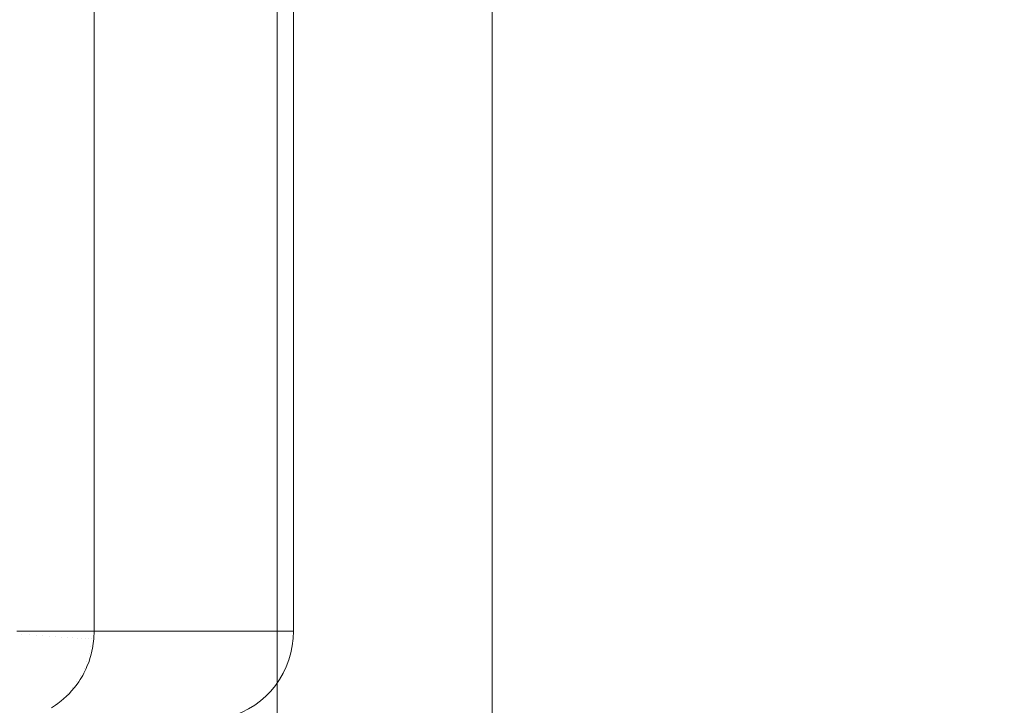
# Model space of a CAD drawing. Header units: inches. Extents: x -412 to -304, y -62 to 18.
# Tile 360 of 656: x -353.709 to -353.446, y -29.618 to -29.435. Entities that reach past the tile are written whole.
import ezdxf

# ---------------------------------------------------------------- set-up
doc = ezdxf.new("R2010")
doc.units = ezdxf.units.IN
doc.header["$LTSCALE"] = 32
doc.header["$MEASUREMENT"] = 0
for name, color, linetype, lineweight in [('Black', 7, 'Continuous', 18), ('Drawing', 7, 'Continuous', 18), ('GDSPowerModule-White', 7, 'Continuous', 13), ('None', 7, 'Continuous', 18), ('SolidLine', 7, 'Continuous', 15), ('Wood_1-H', 7, 'Continuous', 13)]:
    doc.layers.add(name, color=color, linetype=linetype, lineweight=lineweight)

# ---------------------------------------------------------------- blocks, each defined once
blk = doc.blocks.new('Group-20')
at = {"layer": 'Black'}
for points in [[(-34.54794, 16.53613, 28.9791), (34.54794, 16.53613, 28.9791), (34.54794, -16.53613, 28.9791), (-34.54794, -16.53613, 28.9791)], [(-34.54794, 16.53613, 27.70079), (34.54794, 16.53613, 27.70079), (34.54794, -16.53613, 27.70079), (-34.54794, -16.53613, 27.70079)]]:
    blk.add_3dface(points, dxfattribs=at)
at = {"layer": 'Wood_1-H'}
for points in [[(-35.96494, 17.95313, 28.99879), (35.96494, 17.95313, 28.99879), (35.96494, -17.95313, 28.99879), (-35.96494, -17.95313, 28.99879)], [(-35.96494, 17.95313, 28.9791), (35.96494, 17.95313, 28.9791), (35.96494, -17.95313, 28.9791), (-35.96494, -17.95313, 28.9791)]]:
    blk.add_3dface(points, dxfattribs=at)
blk = doc.blocks.new('MpHtAdjTrough-1095 (3D)')
at = {"layer": 'Black'}
for points in [[(-17.3622, 7.15669, -4.03907), (17.3622, 7.15669, -4.03907), (17.3622, 2.59974, -4.03907), (-17.3622, 2.59974, -4.03907)], [(17.3622, 7.15669, -3.97923), (-17.3622, 7.15669, -3.97923), (-17.3622, 2.61996, -3.97923), (17.3622, 2.61996, -3.97923)]]:
    blk.add_3dface(points, dxfattribs=at)
blk = doc.blocks.new('MP-Hardwire (3D)')
at = {"layer": 'Black'}
for points in [[(-4.13831, -0.43305, -1.06471), (-4.13831, 0.4331, -1.06471), (-3.78398, 0.4331, -1.06471), (-3.78398, -0.43305, -1.06471)], [(-4.13831, -0.43305, -1.496), (-4.13831, -0.43305, -1.06471), (-3.78398, -0.43305, -1.06471), (-3.78398, -0.43305, -1.496)]]:
    blk.add_3dface(points, dxfattribs=at)
for points, invisible_edges in [([(-6.79613, -0.36423), (5.65204, -0.58849), (5.6517, -0.58077)], 9), ([(-6.79613, -0.36423), (5.65305, -0.59615), (5.65204, -0.58849)], 9), ([(5.6517, -0.58077), (5.6517, -0.36423), (-6.79613, -0.36423)], 10), ([(-6.79613, -0.36423), (5.42778, -0.76778), (5.65704, -0.61107), (5.65472, -0.6037)], 11), ([(5.65472, -0.6037), (5.65305, -0.59615), (-6.79613, -0.36423)], 10), ([(5.42778, -0.76778), (-6.79613, -0.36423), (-6.57222, -0.76778)], 11), ([(-2.60505, -0.47242, -1.496), (-6.57222, -0.47242, -1.496), (-4.13831, -0.43305, -1.496), (-3.78398, -0.43305, -1.496)], 11), ([(-6.57222, -0.82656, -1.496), (-6.57222, -0.47242, -1.496), (-2.60505, -0.47242, -1.496), (-2.60505, -0.51179, -1.496)], 10), ([(-2.60505, -0.51179, -1.496), (-1.58142, -0.51179, -1.496), (0.7611, -0.82656, -1.496), (-6.57222, -0.82656, -1.496)], 10)]:
    blk.add_3dface(points, dxfattribs=dict(at, invisible_edges=invisible_edges))
at = {"layer": 'GDSPowerModule-White'}
for points, invisible_edges in [([(-4.11862, 0.33842, -1.29101), (-4.11862, -0.41455, -1.49276), (-3.80366, -0.41455, -1.49276), (-3.80366, 0.33842, -1.29101)], 10), ([(-4.1141, -0.36292, -1.70519), (-4.11358, -0.36451, -1.70562), (-4.11452, -0.36528, -1.70409), (-4.11507, -0.36361, -1.70364)], 15), ([(-4.113, -0.36223, -1.70665), (-4.11252, -0.36373, -1.70705), (-4.11358, -0.36451, -1.70562), (-4.1141, -0.36292, -1.70519)], 15), ([(-4.11133, -0.36293, -1.70838), (-4.11075, -0.36428, -1.70874), (-4.11189, -0.36518, -1.70744), (-4.11252, -0.36373, -1.70705)], 15), ([(-4.11003, -0.36211, -1.70959), (-4.1095, -0.36336, -1.70992), (-4.11075, -0.36428, -1.70874), (-4.11133, -0.36293, -1.70838)], 15), ([(-4.10815, -0.36242, -1.71098), (-4.10756, -0.36351, -1.71127), (-4.10885, -0.36455, -1.71024), (-4.1095, -0.36336, -1.70992)], 15), ([(-4.10619, -0.36245, -1.71216), (-4.10558, -0.36336, -1.71241), (-4.10688, -0.36454, -1.71155), (-4.10756, -0.36351, -1.71127)], 15), ([(-4.10361, -0.36293, -1.71332), (-4.10295, -0.36363, -1.71351), (-4.10413, -0.36503, -1.71285), (-4.1049, -0.36423, -1.71264)], 15), ([(-4.10171, -0.36221, -1.71402), (-4.1011, -0.36275, -1.71416), (-4.10223, -0.36427, -1.71368), (-4.10295, -0.36363, -1.71351)], 15), ([(-4.1011, -0.36275, -1.71416), (-4.10044, -0.36323, -1.71429), (-4.10145, -0.36484, -1.71384), (-4.10223, -0.36427, -1.71368)], 15), ([(-4.09824, -0.36226, -1.71477), (-4.09762, -0.3625, -1.71483), (-4.09824, -0.36434, -1.71459), (-4.09901, -0.36403, -1.71451)], 15), ([(-4.09762, -0.3625, -1.71483), (-4.09698, -0.3627, -1.71489), (-4.09745, -0.36458, -1.71465), (-4.09824, -0.36434, -1.71459)], 15), ([(-4.09698, -0.3627, -1.71489), (-4.09633, -0.36284, -1.71492), (-4.09665, -0.36475, -1.7147), (-4.09745, -0.36458, -1.71465)], 15), ([(-4.09633, -0.36284, -1.71492), (-4.09567, -0.36292, -1.71495), (-4.09583, -0.36486, -1.71473), (-4.09665, -0.36475, -1.7147)], 15), ([(-4.09583, -0.36486, -1.71473), (-4.09567, -0.36292, -1.71495), (-4.095, -0.36348, -1.71491)], 11), ([(-4.11507, -0.36361, -1.70364), (-4.11452, -0.36528, -1.70409), (-4.11533, -0.36602, -1.70247), (-4.11589, -0.36428, -1.702)], 15), ([(-4.11452, -0.36528, -1.70409), (-4.11383, -0.3669, -1.70452), (-4.1146, -0.3677, -1.70292), (-4.11533, -0.36602, -1.70247)], 15), ([(-4.11358, -0.36451, -1.70562), (-4.11292, -0.36605, -1.70603), (-4.11383, -0.3669, -1.70452), (-4.11452, -0.36528, -1.70409)], 15), ([(-4.11252, -0.36373, -1.70705), (-4.11189, -0.36518, -1.70744), (-4.11292, -0.36605, -1.70603), (-4.11358, -0.36451, -1.70562)], 15), ([(-4.11189, -0.36518, -1.70744), (-4.11114, -0.36657, -1.70781), (-4.11212, -0.36753, -1.70643), (-4.11292, -0.36605, -1.70603)], 15), ([(-4.11075, -0.36428, -1.70874), (-4.11005, -0.36558, -1.70909), (-4.11114, -0.36657, -1.70781), (-4.11189, -0.36518, -1.70744)], 15), ([(-4.11005, -0.36558, -1.70909), (-4.10924, -0.36681, -1.70942), (-4.11027, -0.3679, -1.70817), (-4.11114, -0.36657, -1.70781)], 15), ([(-4.1095, -0.36336, -1.70992), (-4.10885, -0.36455, -1.71024), (-4.11005, -0.36558, -1.70909), (-4.11075, -0.36428, -1.70874)], 15), ([(-4.10885, -0.36455, -1.71024), (-4.1081, -0.36569, -1.71055), (-4.10924, -0.36681, -1.70942), (-4.11005, -0.36558, -1.70909)], 15), ([(-4.10756, -0.36351, -1.71127), (-4.10688, -0.36454, -1.71155), (-4.1081, -0.36569, -1.71055), (-4.10885, -0.36455, -1.71024)], 15), ([(-4.10688, -0.36454, -1.71155), (-4.10611, -0.36551, -1.71181), (-4.10725, -0.36676, -1.71084), (-4.1081, -0.36569, -1.71055)], 15), ([(-4.10611, -0.36551, -1.71181), (-4.10526, -0.36641, -1.71205), (-4.10631, -0.36775, -1.7111), (-4.10725, -0.36676, -1.71084)], 15), ([(-4.10558, -0.36336, -1.71241), (-4.1049, -0.36423, -1.71264), (-4.10611, -0.36551, -1.71181), (-4.10688, -0.36454, -1.71155)], 15), ([(-4.1049, -0.36423, -1.71264), (-4.10413, -0.36503, -1.71285), (-4.10526, -0.36641, -1.71205), (-4.10611, -0.36551, -1.71181)], 15), ([(-4.10413, -0.36503, -1.71285), (-4.1033, -0.36577, -1.71305), (-4.10432, -0.36724, -1.71227), (-4.10526, -0.36641, -1.71205)], 15), ([(-4.10295, -0.36363, -1.71351), (-4.10223, -0.36427, -1.71368), (-4.1033, -0.36577, -1.71305), (-4.10413, -0.36503, -1.71285)], 15), ([(-4.10223, -0.36427, -1.71368), (-4.10145, -0.36484, -1.71384), (-4.10241, -0.36643, -1.71323), (-4.1033, -0.36577, -1.71305)], 15), ([(-4.10145, -0.36484, -1.71384), (-4.10062, -0.36535, -1.71397), (-4.10146, -0.36701, -1.71338), (-4.10241, -0.36643, -1.71323)], 15), ([(-4.10062, -0.36535, -1.71397), (-4.09975, -0.36579, -1.71409), (-4.10046, -0.36752, -1.71352), (-4.10146, -0.36701, -1.71338)], 15), ([(-4.10044, -0.36323, -1.71429), (-4.09974, -0.36366, -1.71441), (-4.10062, -0.36535, -1.71397), (-4.10145, -0.36484, -1.71384)], 15), ([(-4.09974, -0.36366, -1.71441), (-4.09901, -0.36403, -1.71451), (-4.09975, -0.36579, -1.71409), (-4.10062, -0.36535, -1.71397)], 15), ([(-4.09901, -0.36403, -1.71451), (-4.09824, -0.36434, -1.71459), (-4.09884, -0.36615, -1.71419), (-4.09975, -0.36579, -1.71409)], 15), ([(-4.09824, -0.36434, -1.71459), (-4.09745, -0.36458, -1.71465), (-4.09791, -0.36644, -1.71426), (-4.09884, -0.36615, -1.71419)], 15), ([(-4.09745, -0.36458, -1.71465), (-4.09665, -0.36475, -1.7147), (-4.09695, -0.36664, -1.71432), (-4.09791, -0.36644, -1.71426)], 15), ([(-4.09665, -0.36475, -1.7147), (-4.09583, -0.36486, -1.71473), (-4.09598, -0.36677, -1.71435), (-4.09695, -0.36664, -1.71432)], 15), ([(-4.09598, -0.36677, -1.71435), (-4.09583, -0.36486, -1.71473), (-4.095, -0.36552, -1.71463)], 11), ([(-4.095, -0.36552, -1.71463), (-4.095, -0.3668, -1.71434), (-4.09598, -0.36677, -1.71435)], 10), ([(-4.095, -0.36348, -1.71491), (-4.095, -0.36552, -1.71463), (-4.09583, -0.36486, -1.71473)], 10), ([(-4.095, -0.36348, -1.71491), (-3.82728, -0.36348, -1.71491), (-3.82728, -0.36552, -1.71463), (-4.095, -0.36552, -1.71463)], 5), ([(-3.82728, -0.36552, -1.71463), (-3.82728, -0.36752, -1.71418), (-4.095, -0.36752, -1.71418), (-4.095, -0.3668, -1.71434)], 10), ([(-4.095, -0.3668, -1.71434), (-4.095, -0.36552, -1.71463), (-3.82728, -0.36552, -1.71463)], 10), ([(-4.11533, -0.36602, -1.70247), (-4.1146, -0.3677, -1.70292), (-4.11525, -0.36846, -1.70124), (-4.11599, -0.36672, -1.70077)], 15), ([(-4.1146, -0.3677, -1.70292), (-4.11373, -0.36932, -1.70335), (-4.11435, -0.37013, -1.70169), (-4.11525, -0.36846, -1.70124)], 15), ([(-4.11383, -0.3669, -1.70452), (-4.11299, -0.36845, -1.70494), (-4.11373, -0.36932, -1.70335), (-4.1146, -0.3677, -1.70292)], 15), ([(-4.11292, -0.36605, -1.70603), (-4.11212, -0.36753, -1.70643), (-4.11299, -0.36845, -1.70494), (-4.11383, -0.3669, -1.70452)], 15), ([(-4.11212, -0.36753, -1.70643), (-4.1112, -0.36894, -1.7068), (-4.11202, -0.36992, -1.70533), (-4.11299, -0.36845, -1.70494)], 15), ([(-4.11114, -0.36657, -1.70781), (-4.11027, -0.3679, -1.70817), (-4.1112, -0.36894, -1.7068), (-4.11212, -0.36753, -1.70643)], 15), ([(-4.11027, -0.3679, -1.70817), (-4.10928, -0.36914, -1.7085), (-4.11015, -0.37026, -1.70716), (-4.1112, -0.36894, -1.7068)], 15), ([(-4.10924, -0.36681, -1.70942), (-4.10831, -0.36797, -1.70973), (-4.10928, -0.36914, -1.7085), (-4.11027, -0.3679, -1.70817)], 15), ([(-4.10831, -0.36797, -1.70973), (-4.10729, -0.36905, -1.71002), (-4.10818, -0.3703, -1.70881), (-4.10928, -0.36914, -1.7085)], 15), ([(-4.1081, -0.36569, -1.71055), (-4.10725, -0.36676, -1.71084), (-4.10831, -0.36797, -1.70973), (-4.10924, -0.36681, -1.70942)], 15), ([(-4.10725, -0.36676, -1.71084), (-4.10631, -0.36775, -1.7111), (-4.10729, -0.36905, -1.71002), (-4.10831, -0.36797, -1.70973)], 15), ([(-4.10631, -0.36775, -1.7111), (-4.10528, -0.36866, -1.71135), (-4.10617, -0.37004, -1.71029), (-4.10729, -0.36905, -1.71002)], 15), ([(-4.10526, -0.36641, -1.71205), (-4.10432, -0.36724, -1.71227), (-4.10528, -0.36866, -1.71135), (-4.10631, -0.36775, -1.7111)], 15), ([(-4.10432, -0.36724, -1.71227), (-4.10332, -0.36798, -1.71247), (-4.10418, -0.36949, -1.71157), (-4.10528, -0.36866, -1.71135)], 15), ([(-4.1033, -0.36577, -1.71305), (-4.10241, -0.36643, -1.71323), (-4.10332, -0.36798, -1.71247), (-4.10432, -0.36724, -1.71227)], 15), ([(-4.10332, -0.36798, -1.71247), (-4.10225, -0.36864, -1.71265), (-4.103, -0.37021, -1.71176), (-4.10418, -0.36949, -1.71157)], 15), ([(-4.10241, -0.36643, -1.71323), (-4.10146, -0.36701, -1.71338), (-4.10225, -0.36864, -1.71265), (-4.10332, -0.36798, -1.71247)], 15), ([(-4.10146, -0.36701, -1.71338), (-4.10046, -0.36752, -1.71352), (-4.10113, -0.3692, -1.7128), (-4.10225, -0.36864, -1.71265)], 15), ([(-4.10046, -0.36752, -1.71352), (-4.09942, -0.36793, -1.71363), (-4.09996, -0.36967, -1.71292), (-4.10113, -0.3692, -1.7128)], 15), ([(-4.09975, -0.36579, -1.71409), (-4.09884, -0.36615, -1.71419), (-4.09942, -0.36793, -1.71363), (-4.10046, -0.36752, -1.71352)], 15), ([(-4.09942, -0.36793, -1.71363), (-4.09834, -0.36826, -1.71372), (-4.09875, -0.37004, -1.71302), (-4.09996, -0.36967, -1.71292)], 15), ([(-4.09884, -0.36615, -1.71419), (-4.09791, -0.36644, -1.71426), (-4.09834, -0.36826, -1.71372), (-4.09942, -0.36793, -1.71363)], 15), ([(-4.09834, -0.36826, -1.71372), (-4.09724, -0.3685, -1.71378), (-4.09752, -0.3703, -1.71309), (-4.09875, -0.37004, -1.71302)], 15), ([(-4.09791, -0.36644, -1.71426), (-4.09695, -0.36664, -1.71432), (-4.09724, -0.3685, -1.71378), (-4.09834, -0.36826, -1.71372)], 15), ([(-4.09695, -0.36664, -1.71432), (-4.09598, -0.36677, -1.71435), (-4.09612, -0.36864, -1.71382), (-4.09724, -0.3685, -1.71378)], 15), ([(-4.09612, -0.36864, -1.71382), (-4.09598, -0.36677, -1.71435), (-4.095, -0.36752, -1.71418)], 11), ([(-4.095, -0.36752, -1.71418), (-4.095, -0.36948, -1.71356), (-4.09612, -0.36864, -1.71382)], 10), ([(-4.09598, -0.36677, -1.71435), (-4.095, -0.3668, -1.71434), (-4.095, -0.36752, -1.71418)], 9), ([(-4.095, -0.36752, -1.71418), (-3.82728, -0.36752, -1.71418), (-3.82728, -0.36948, -1.71356), (-4.095, -0.36948, -1.71356)], 5), ([(-4.11525, -0.36846, -1.70124), (-4.11435, -0.37013, -1.70169), (-4.11483, -0.37088, -1.69995), (-4.11575, -0.36917, -1.69949)], 15), ([(-4.11483, -0.37088, -1.69995), (-4.11376, -0.37251, -1.70039), (-4.11408, -0.37323, -1.6986), (-4.11518, -0.37157, -1.69816)], 15), ([(-4.11435, -0.37013, -1.70169), (-4.1133, -0.37172, -1.70211), (-4.11376, -0.37251, -1.70039), (-4.11483, -0.37088, -1.69995)], 15), ([(-4.11373, -0.36932, -1.70335), (-4.11272, -0.37085, -1.70376), (-4.1133, -0.37172, -1.70211), (-4.11435, -0.37013, -1.70169)], 15), ([(-4.11299, -0.36845, -1.70494), (-4.11202, -0.36992, -1.70533), (-4.11272, -0.37085, -1.70376), (-4.11373, -0.36932, -1.70335)], 15), ([(-4.11272, -0.37085, -1.70376), (-4.11157, -0.3723, -1.70415), (-4.11211, -0.37321, -1.70251), (-4.1133, -0.37172, -1.70211)], 15), ([(-4.11202, -0.36992, -1.70533), (-4.11091, -0.37131, -1.7057), (-4.11157, -0.3723, -1.70415), (-4.11272, -0.37085, -1.70376)], 15), ([(-4.1112, -0.36894, -1.7068), (-4.11015, -0.37026, -1.70716), (-4.11091, -0.37131, -1.7057), (-4.11202, -0.36992, -1.70533)], 15), ([(-4.11015, -0.37026, -1.70716), (-4.10898, -0.37149, -1.70749), (-4.10969, -0.3726, -1.70605), (-4.11091, -0.37131, -1.7057)], 15), ([(-4.10928, -0.36914, -1.7085), (-4.10818, -0.3703, -1.70881), (-4.10898, -0.37149, -1.70749), (-4.11015, -0.37026, -1.70716)], 15), ([(-4.10818, -0.3703, -1.70881), (-4.10698, -0.37136, -1.7091), (-4.10771, -0.37261, -1.70779), (-4.10898, -0.37149, -1.70749)], 15), ([(-4.10729, -0.36905, -1.71002), (-4.10617, -0.37004, -1.71029), (-4.10698, -0.37136, -1.7091), (-4.10818, -0.3703, -1.70881)], 15), ([(-4.10617, -0.37004, -1.71029), (-4.10497, -0.37094, -1.71053), (-4.10569, -0.37232, -1.70935), (-4.10698, -0.37136, -1.7091)], 15), ([(-4.10528, -0.36866, -1.71135), (-4.10418, -0.36949, -1.71157), (-4.10497, -0.37094, -1.71053), (-4.10617, -0.37004, -1.71029)], 15), ([(-4.10418, -0.36949, -1.71157), (-4.103, -0.37021, -1.71176), (-4.10369, -0.37172, -1.71074), (-4.10497, -0.37094, -1.71053)], 15), ([(-4.103, -0.37021, -1.71176), (-4.10176, -0.37083, -1.71193), (-4.10234, -0.3724, -1.71092), (-4.10369, -0.37172, -1.71074)], 15), ([(-4.10225, -0.36864, -1.71265), (-4.10113, -0.3692, -1.7128), (-4.10176, -0.37083, -1.71193), (-4.103, -0.37021, -1.71176)], 15), ([(-4.10176, -0.37083, -1.71193), (-4.10047, -0.37135, -1.71207), (-4.10094, -0.37296, -1.71107), (-4.10234, -0.3724, -1.71092)], 15), ([(-4.10113, -0.3692, -1.7128), (-4.09996, -0.36967, -1.71292), (-4.10047, -0.37135, -1.71207), (-4.10176, -0.37083, -1.71193)], 15), ([(-4.09996, -0.36967, -1.71292), (-4.09875, -0.37004, -1.71302), (-4.09914, -0.37175, -1.71217), (-4.10047, -0.37135, -1.71207)], 15), ([(-4.09875, -0.37004, -1.71302), (-4.09752, -0.3703, -1.71309), (-4.09778, -0.37205, -1.71225), (-4.09914, -0.37175, -1.71217)], 15), ([(-4.09752, -0.3703, -1.71309), (-4.09626, -0.37046, -1.71313), (-4.09639, -0.37222, -1.7123), (-4.09778, -0.37205, -1.71225)], 15), ([(-4.09724, -0.3685, -1.71378), (-4.09612, -0.36864, -1.71382), (-4.09626, -0.37046, -1.71313), (-4.09752, -0.3703, -1.71309)], 15), ([(-4.095, -0.37137, -1.71277), (-4.09639, -0.37222, -1.7123), (-4.09626, -0.37046, -1.71313)], 11), ([(-4.09626, -0.37046, -1.71313), (-4.09612, -0.36864, -1.71382), (-4.095, -0.36948, -1.71356)], 11), ([(-4.095, -0.36948, -1.71356), (-4.095, -0.37051, -1.71313), (-4.09626, -0.37046, -1.71313)], 10), ([(-4.09626, -0.37046, -1.71313), (-4.095, -0.37051, -1.71313), (-4.095, -0.37137, -1.71277)], 9), ([(-3.82728, -0.36948, -1.71356), (-3.82728, -0.37137, -1.71277), (-4.095, -0.37137, -1.71277), (-4.095, -0.37051, -1.71313)], 10), ([(-4.095, -0.37051, -1.71313), (-4.095, -0.36948, -1.71356), (-3.82728, -0.36948, -1.71356)], 10), ([(-4.11546, -0.37273, -1.69444), (-4.11477, -0.42703, -1.49611), (-4.11577, -0.42541, -1.49567)], 9), ([(-4.11476, -0.37379, -1.69473), (-4.11546, -0.37273, -1.69444), (-4.11539, -0.37219, -1.69632), (-4.11428, -0.37386, -1.69677)], 14), ([(-4.11546, -0.37273, -1.69444), (-4.11476, -0.37379, -1.69473), (-4.11477, -0.42703, -1.49611)], 10), ([(-4.11518, -0.37157, -1.69816), (-4.11408, -0.37323, -1.6986), (-4.11428, -0.37386, -1.69677), (-4.11539, -0.37219, -1.69632)], 15), ([(-4.11408, -0.37323, -1.6986), (-4.11285, -0.37479, -1.69902), (-4.11303, -0.37544, -1.69719), (-4.11428, -0.37386, -1.69677)], 15), ([(-4.11376, -0.37251, -1.70039), (-4.11254, -0.37404, -1.7008), (-4.11285, -0.37479, -1.69902), (-4.11408, -0.37323, -1.6986)], 15), ([(-4.1133, -0.37172, -1.70211), (-4.11211, -0.37321, -1.70251), (-4.11254, -0.37404, -1.7008), (-4.11376, -0.37251, -1.70039)], 15), ([(-4.11211, -0.37321, -1.70251), (-4.1108, -0.3746, -1.70288), (-4.11119, -0.37546, -1.70118), (-4.11254, -0.37404, -1.7008)], 15), ([(-4.11157, -0.3723, -1.70415), (-4.1103, -0.37364, -1.70451), (-4.1108, -0.3746, -1.70288), (-4.11211, -0.37321, -1.70251)], 15), ([(-4.11091, -0.37131, -1.7057), (-4.10969, -0.3726, -1.70605), (-4.1103, -0.37364, -1.70451), (-4.11157, -0.3723, -1.70415)], 15), ([(-4.10969, -0.3726, -1.70605), (-4.10835, -0.37379, -1.70637), (-4.1089, -0.37488, -1.70484), (-4.1103, -0.37364, -1.70451)], 15), ([(-4.10898, -0.37149, -1.70749), (-4.10771, -0.37261, -1.70779), (-4.10835, -0.37379, -1.70637), (-4.10969, -0.3726, -1.70605)], 15), ([(-4.10771, -0.37261, -1.70779), (-4.10634, -0.37363, -1.70806), (-4.10691, -0.37485, -1.70665), (-4.10835, -0.37379, -1.70637)], 15), ([(-4.10698, -0.37136, -1.7091), (-4.10569, -0.37232, -1.70935), (-4.10634, -0.37363, -1.70806), (-4.10771, -0.37261, -1.70779)], 15), ([(-4.10569, -0.37232, -1.70935), (-4.10432, -0.37316, -1.70958), (-4.10489, -0.37452, -1.7083), (-4.10634, -0.37363, -1.70806)], 15), ([(-4.10497, -0.37094, -1.71053), (-4.10369, -0.37172, -1.71074), (-4.10432, -0.37316, -1.70958), (-4.10569, -0.37232, -1.70935)], 15), ([(-4.10432, -0.37316, -1.70958), (-4.10288, -0.37389, -1.70977), (-4.10336, -0.37529, -1.70851), (-4.10489, -0.37452, -1.7083)], 15), ([(-4.10369, -0.37172, -1.71074), (-4.10234, -0.3724, -1.71092), (-4.10288, -0.37389, -1.70977), (-4.10432, -0.37316, -1.70958)], 15), ([(-4.10234, -0.3724, -1.71092), (-4.10094, -0.37296, -1.71107), (-4.10137, -0.37449, -1.70994), (-4.10288, -0.37389, -1.70977)], 15), ([(-4.10094, -0.37296, -1.71107), (-4.0995, -0.3734, -1.71119), (-4.09982, -0.37496, -1.71006), (-4.10137, -0.37449, -1.70994)], 15), ([(-4.10047, -0.37135, -1.71207), (-4.09914, -0.37175, -1.71217), (-4.0995, -0.3734, -1.71119), (-4.10094, -0.37296, -1.71107)], 15), ([(-4.0995, -0.3734, -1.71119), (-4.09802, -0.37372, -1.71127), (-4.09824, -0.3753, -1.71015), (-4.09982, -0.37496, -1.71006)], 15), ([(-4.09914, -0.37175, -1.71217), (-4.09778, -0.37205, -1.71225), (-4.09802, -0.37372, -1.71127), (-4.0995, -0.3734, -1.71119)], 15), ([(-4.09778, -0.37205, -1.71225), (-4.09639, -0.37222, -1.7123), (-4.09651, -0.37391, -1.71132), (-4.09802, -0.37372, -1.71127)], 15), ([(-4.095, -0.37319, -1.71181), (-4.09651, -0.37391, -1.71132), (-4.09639, -0.37222, -1.7123)], 11), ([(-4.095, -0.37319, -1.71181), (-4.095, -0.37396, -1.71132), (-4.09651, -0.37391, -1.71132)], 10), ([(-4.095, -0.37137, -1.71277), (-4.095, -0.37227, -1.7123), (-4.09639, -0.37222, -1.7123)], 10), ([(-4.09639, -0.37222, -1.7123), (-4.095, -0.37227, -1.7123), (-4.095, -0.37319, -1.71181)], 9), ([(-3.82728, -0.37137, -1.71277), (-3.82728, -0.37319, -1.71181), (-4.095, -0.37319, -1.71181), (-4.095, -0.37227, -1.7123)], 10), ([(-4.095, -0.37227, -1.7123), (-4.095, -0.37137, -1.71277), (-3.82728, -0.37137, -1.71277)], 10), ([(-3.82728, -0.37319, -1.71181), (-3.82728, -0.37492, -1.71071), (-4.095, -0.37492, -1.71071), (-4.095, -0.37396, -1.71132)], 10), ([(-4.095, -0.37396, -1.71132), (-4.095, -0.37319, -1.71181), (-3.82728, -0.37319, -1.71181)], 10), ([(-4.11477, -0.42703, -1.49611), (-4.11476, -0.37379, -1.69473), (-4.11435, -0.37441, -1.69489)], 9), ([(-4.11435, -0.37441, -1.69489), (-4.11364, -0.42856, -1.49652), (-4.11477, -0.42703, -1.49611)], 9), ([(-4.11428, -0.37386, -1.69677), (-4.11435, -0.37441, -1.69489), (-4.11476, -0.37379, -1.69473)], 9), ([(-4.11362, -0.37533, -1.69514), (-4.11435, -0.37441, -1.69489), (-4.11428, -0.37386, -1.69677), (-4.11303, -0.37544, -1.69719)], 14), ([(-4.11435, -0.37441, -1.69489), (-4.11362, -0.37533, -1.69514), (-4.11364, -0.42856, -1.49652)], 10), ([(-4.11364, -0.42856, -1.49652), (-4.11362, -0.37533, -1.69514), (-4.11309, -0.37599, -1.69532)], 9), ([(-4.11309, -0.37599, -1.69532), (-4.11238, -0.43, -1.4969), (-4.11364, -0.42856, -1.49652)], 9), ([(-4.11303, -0.37544, -1.69719), (-4.11309, -0.37599, -1.69532), (-4.11362, -0.37533, -1.69514)], 9), ([(-4.11236, -0.37676, -1.69552), (-4.11309, -0.37599, -1.69532), (-4.11303, -0.37544, -1.69719), (-4.11165, -0.3769, -1.69758)], 14), ([(-4.11309, -0.37599, -1.69532), (-4.11236, -0.37676, -1.69552), (-4.11238, -0.43, -1.4969)], 10), ([(-4.11285, -0.37479, -1.69902), (-4.11147, -0.37623, -1.69941), (-4.11165, -0.3769, -1.69758), (-4.11303, -0.37544, -1.69719)], 15), ([(-4.11254, -0.37404, -1.7008), (-4.11119, -0.37546, -1.70118), (-4.11147, -0.37623, -1.69941), (-4.11285, -0.37479, -1.69902)], 15), ([(-4.11119, -0.37546, -1.70118), (-4.10972, -0.37677, -1.70153), (-4.10998, -0.37756, -1.69976), (-4.11147, -0.37623, -1.69941)], 15), ([(-4.1108, -0.3746, -1.70288), (-4.10936, -0.37587, -1.70323), (-4.10972, -0.37677, -1.70153), (-4.11119, -0.37546, -1.70118)], 15), ([(-4.1103, -0.37364, -1.70451), (-4.1089, -0.37488, -1.70484), (-4.10936, -0.37587, -1.70323), (-4.1108, -0.3746, -1.70288)], 15), ([(-4.10936, -0.37587, -1.70323), (-4.10781, -0.37702, -1.70353), (-4.10813, -0.37794, -1.70184), (-4.10972, -0.37677, -1.70153)], 15), ([(-4.1089, -0.37488, -1.70484), (-4.10741, -0.37599, -1.70514), (-4.10781, -0.37702, -1.70353), (-4.10936, -0.37587, -1.70323)], 15), ([(-4.10835, -0.37379, -1.70637), (-4.10691, -0.37485, -1.70665), (-4.10741, -0.37599, -1.70514), (-4.1089, -0.37488, -1.70484)], 15), ([(-4.10741, -0.37599, -1.70514), (-4.10582, -0.37696, -1.7054), (-4.10617, -0.37803, -1.7038), (-4.10781, -0.37702, -1.70353)], 15), ([(-4.10691, -0.37485, -1.70665), (-4.10539, -0.37579, -1.7069), (-4.10582, -0.37696, -1.7054), (-4.10741, -0.37599, -1.70514)], 15), ([(-4.10634, -0.37363, -1.70806), (-4.10489, -0.37452, -1.7083), (-4.10539, -0.37579, -1.7069), (-4.10691, -0.37485, -1.70665)], 15), ([(-4.10539, -0.37579, -1.7069), (-4.10378, -0.3766, -1.70712), (-4.10414, -0.37781, -1.70563), (-4.10582, -0.37696, -1.7054)], 15), ([(-4.10489, -0.37452, -1.7083), (-4.10336, -0.37529, -1.70851), (-4.10378, -0.3766, -1.70712), (-4.10539, -0.37579, -1.7069)], 15), ([(-4.10336, -0.37529, -1.70851), (-4.10176, -0.37593, -1.70868), (-4.1021, -0.37727, -1.7073), (-4.10378, -0.3766, -1.70712)], 15), ([(-4.10288, -0.37389, -1.70977), (-4.10137, -0.37449, -1.70994), (-4.10176, -0.37593, -1.70868), (-4.10336, -0.37529, -1.70851)], 15), ([(-4.10176, -0.37593, -1.70868), (-4.10012, -0.37643, -1.70881), (-4.10038, -0.3778, -1.70744), (-4.1021, -0.37727, -1.7073)], 15), ([(-4.10137, -0.37449, -1.70994), (-4.09982, -0.37496, -1.71006), (-4.10012, -0.37643, -1.70881), (-4.10176, -0.37593, -1.70868)], 15), ([(-4.09982, -0.37496, -1.71006), (-4.09824, -0.3753, -1.71015), (-4.09843, -0.37679, -1.70891), (-4.10012, -0.37643, -1.70881)], 15), ([(-4.09824, -0.3753, -1.71015), (-4.09662, -0.37551, -1.71021), (-4.09672, -0.37701, -1.70897), (-4.09843, -0.37679, -1.70891)], 15), ([(-4.09802, -0.37372, -1.71127), (-4.09651, -0.37391, -1.71132), (-4.09662, -0.37551, -1.71021), (-4.09824, -0.3753, -1.71015)], 15), ([(-4.095, -0.37655, -1.70945), (-4.09672, -0.37701, -1.70897), (-4.09662, -0.37551, -1.71021)], 11), ([(-4.095, -0.37492, -1.71071), (-4.09662, -0.37551, -1.71021), (-4.09651, -0.37391, -1.71132)], 11), ([(-4.09662, -0.37551, -1.71021), (-4.095, -0.37492, -1.71071), (-4.095, -0.37655, -1.70945)], 9), ([(-4.09651, -0.37391, -1.71132), (-4.095, -0.37396, -1.71132), (-4.095, -0.37492, -1.71071)], 9), ([(-4.095, -0.37492, -1.71071), (-3.82728, -0.37492, -1.71071), (-3.82728, -0.37655, -1.70945), (-4.095, -0.37655, -1.70945)], 5), ([(-4.11238, -0.43, -1.4969), (-4.11236, -0.37676, -1.69552), (-4.1117, -0.37746, -1.69571)], 9), ([(-4.1117, -0.37746, -1.69571), (-4.111, -0.43133, -1.49726), (-4.11238, -0.43, -1.4969)], 9), ([(-4.11165, -0.3769, -1.69758), (-4.1117, -0.37746, -1.69571), (-4.11236, -0.37676, -1.69552)], 9), ([(-4.11098, -0.3781, -1.69588), (-4.1117, -0.37746, -1.69571), (-4.11165, -0.3769, -1.69758)], 10), ([(-4.1117, -0.37746, -1.69571), (-4.11098, -0.3781, -1.69588), (-4.111, -0.43133, -1.49726)], 10), ([(-4.11147, -0.37623, -1.69941), (-4.10998, -0.37756, -1.69976), (-4.11013, -0.37824, -1.69794), (-4.11165, -0.3769, -1.69758)], 15), ([(-4.11165, -0.3769, -1.69758), (-4.11013, -0.37824, -1.69794), (-4.11018, -0.3788, -1.69607), (-4.11098, -0.3781, -1.69588)], 11), ([(-4.111, -0.43133, -1.49726), (-4.11098, -0.3781, -1.69588), (-4.11018, -0.3788, -1.69607)], 9), ([(-4.10949, -0.37931, -1.69621), (-4.11018, -0.3788, -1.69607), (-4.11013, -0.37824, -1.69794)], 10), ([(-4.10998, -0.37756, -1.69976), (-4.10836, -0.37875, -1.70008), (-4.1085, -0.37945, -1.69826), (-4.11013, -0.37824, -1.69794)], 15), ([(-4.11013, -0.37824, -1.69794), (-4.1085, -0.37945, -1.69826), (-4.10855, -0.38002, -1.6964), (-4.10949, -0.37931, -1.69621)], 11), ([(-4.10972, -0.37677, -1.70153), (-4.10813, -0.37794, -1.70184), (-4.10836, -0.37875, -1.70008), (-4.10998, -0.37756, -1.69976)], 15), ([(-4.10836, -0.37875, -1.70008), (-4.10665, -0.37981, -1.70037), (-4.10677, -0.38051, -1.69855), (-4.1085, -0.37945, -1.69826)], 15), ([(-4.10813, -0.37794, -1.70184), (-4.10645, -0.37898, -1.70212), (-4.10665, -0.37981, -1.70037), (-4.10836, -0.37875, -1.70008)], 15), ([(-4.10781, -0.37702, -1.70353), (-4.10617, -0.37803, -1.7038), (-4.10645, -0.37898, -1.70212), (-4.10813, -0.37794, -1.70184)], 15), ([(-4.10617, -0.37803, -1.7038), (-4.10444, -0.3789, -1.70404), (-4.10468, -0.37987, -1.70236), (-4.10645, -0.37898, -1.70212)], 15), ([(-4.10582, -0.37696, -1.7054), (-4.10414, -0.37781, -1.70563), (-4.10444, -0.3789, -1.70404), (-4.10617, -0.37803, -1.7038)], 15), ([(-4.10414, -0.37781, -1.70563), (-4.1024, -0.3785, -1.70581), (-4.10264, -0.37962, -1.70423), (-4.10444, -0.3789, -1.70404)], 15), ([(-4.10378, -0.3766, -1.70712), (-4.1021, -0.37727, -1.7073), (-4.1024, -0.3785, -1.70581), (-4.10414, -0.37781, -1.70563)], 15), ([(-4.1024, -0.3785, -1.70581), (-4.1006, -0.37905, -1.70596), (-4.10078, -0.38019, -1.70438), (-4.10264, -0.37962, -1.70423)], 15), ([(-4.1021, -0.37727, -1.7073), (-4.10038, -0.3778, -1.70744), (-4.1006, -0.37905, -1.70596), (-4.1024, -0.3785, -1.70581)], 15), ([(-4.10038, -0.3778, -1.70744), (-4.09861, -0.37818, -1.70754), (-4.09876, -0.37945, -1.70607), (-4.1006, -0.37905, -1.70596)], 15), ([(-4.10012, -0.37643, -1.70881), (-4.09843, -0.37679, -1.70891), (-4.09861, -0.37818, -1.70754), (-4.10038, -0.3778, -1.70744)], 15), ([(-4.09861, -0.37818, -1.70754), (-4.09681, -0.37841, -1.7076), (-4.09688, -0.37968, -1.70613), (-4.09876, -0.37945, -1.70607)], 15), ([(-4.09843, -0.37679, -1.70891), (-4.09672, -0.37701, -1.70897), (-4.09681, -0.37841, -1.7076), (-4.09861, -0.37818, -1.70754)], 15), ([(-4.095, -0.37944, -1.70654), (-4.09688, -0.37968, -1.70613), (-4.09681, -0.37841, -1.7076)], 11), ([(-4.095, -0.37806, -1.70806), (-4.09681, -0.37841, -1.7076), (-4.09672, -0.37701, -1.70897)], 11), ([(-4.09681, -0.37841, -1.7076), (-4.095, -0.37806, -1.70806), (-4.095, -0.37944, -1.70654)], 9), ([(-4.095, -0.37655, -1.70945), (-4.095, -0.37707, -1.70897), (-4.09672, -0.37701, -1.70897)], 10), ([(-4.09672, -0.37701, -1.70897), (-4.095, -0.37707, -1.70897), (-4.095, -0.37806, -1.70806)], 9), ([(-3.82728, -0.37655, -1.70945), (-3.82728, -0.37806, -1.70806), (-4.095, -0.37806, -1.70806), (-4.095, -0.37707, -1.70897)], 10), ([(-4.095, -0.37707, -1.70897), (-4.095, -0.37655, -1.70945), (-3.82728, -0.37655, -1.70945)], 10), ([(-4.095, -0.37806, -1.70806), (-3.82728, -0.37806, -1.70806), (-3.82728, -0.37944, -1.70654), (-4.095, -0.37944, -1.70654)], 5), ([(-4.11018, -0.3788, -1.69607), (-4.10951, -0.43255, -1.49759), (-4.111, -0.43133, -1.49726)], 9), ([(-4.11018, -0.3788, -1.69607), (-4.10949, -0.37931, -1.69621), (-4.10951, -0.43255, -1.49759)], 10), ([(-4.10951, -0.43255, -1.49759), (-4.10949, -0.37931, -1.69621), (-4.10855, -0.38002, -1.6964)], 9), ([(-4.10855, -0.38002, -1.6964), (-4.10792, -0.43365, -1.49788), (-4.10951, -0.43255, -1.49759)], 9), ([(-4.10791, -0.38041, -1.6965), (-4.10855, -0.38002, -1.6964), (-4.1085, -0.37945, -1.69826)], 10), ([(-4.10855, -0.38002, -1.6964), (-4.10791, -0.38041, -1.6965), (-4.10792, -0.43365, -1.49788)], 10), ([(-4.1085, -0.37945, -1.69826), (-4.10677, -0.38051, -1.69855), (-4.10681, -0.38109, -1.69668), (-4.10791, -0.38041, -1.6965)], 11), ([(-4.10792, -0.43365, -1.49788), (-4.10791, -0.38041, -1.6965), (-4.10681, -0.38109, -1.69668)], 9), ([(-4.10681, -0.38109, -1.69668), (-4.10624, -0.43461, -1.49814), (-4.10792, -0.43365, -1.49788)], 9), ([(-4.10623, -0.38138, -1.69676), (-4.10681, -0.38109, -1.69668), (-4.10677, -0.38051, -1.69855)], 10), ([(-4.10681, -0.38109, -1.69668), (-4.10623, -0.38138, -1.69676), (-4.10624, -0.43461, -1.49814)], 10), ([(-4.10665, -0.37981, -1.70037), (-4.10485, -0.38072, -1.70061), (-4.10495, -0.38143, -1.69879), (-4.10677, -0.38051, -1.69855)], 15), ([(-4.10677, -0.38051, -1.69855), (-4.10495, -0.38143, -1.69879), (-4.10498, -0.382, -1.69693), (-4.10623, -0.38138, -1.69676)], 11), ([(-4.10645, -0.37898, -1.70212), (-4.10468, -0.37987, -1.70236), (-4.10485, -0.38072, -1.70061), (-4.10665, -0.37981, -1.70037)], 15), ([(-4.10624, -0.43461, -1.49814), (-4.10623, -0.38138, -1.69676), (-4.10498, -0.382, -1.69693)], 9), ([(-4.10485, -0.38072, -1.70061), (-4.10297, -0.38147, -1.70081), (-4.10305, -0.38219, -1.699), (-4.10495, -0.38143, -1.69879)], 15), ([(-4.10468, -0.37987, -1.70236), (-4.10283, -0.38061, -1.70256), (-4.10297, -0.38147, -1.70081), (-4.10485, -0.38072, -1.70061)], 15), ([(-4.10444, -0.3789, -1.70404), (-4.10264, -0.37962, -1.70423), (-4.10283, -0.38061, -1.70256), (-4.10468, -0.37987, -1.70236)], 15), ([(-4.10283, -0.38061, -1.70256), (-4.10093, -0.38119, -1.70271), (-4.10103, -0.38206, -1.70097), (-4.10297, -0.38147, -1.70081)], 15), ([(-4.10264, -0.37962, -1.70423), (-4.10078, -0.38019, -1.70438), (-4.10093, -0.38119, -1.70271), (-4.10283, -0.38061, -1.70256)], 15), ([(-4.10093, -0.38119, -1.70271), (-4.09898, -0.38161, -1.70282), (-4.09904, -0.38248, -1.70108), (-4.10103, -0.38206, -1.70097)], 15), ([(-4.10078, -0.38019, -1.70438), (-4.09888, -0.38059, -1.70449), (-4.09898, -0.38161, -1.70282), (-4.10093, -0.38119, -1.70271)], 15), ([(-4.1006, -0.37905, -1.70596), (-4.09876, -0.37945, -1.70607), (-4.09888, -0.38059, -1.70449), (-4.10078, -0.38019, -1.70438)], 15), ([(-4.09888, -0.38059, -1.70449), (-4.09695, -0.38084, -1.70456), (-4.09699, -0.38186, -1.70289), (-4.09898, -0.38161, -1.70282)], 15), ([(-4.09876, -0.37945, -1.70607), (-4.09688, -0.37968, -1.70613), (-4.09695, -0.38084, -1.70456), (-4.09888, -0.38059, -1.70449)], 15), ([(-4.095, -0.38179, -1.70318), (-4.09699, -0.38186, -1.70289), (-4.09695, -0.38084, -1.70456)], 11), ([(-4.095, -0.38069, -1.70491), (-4.09695, -0.38084, -1.70456), (-4.09688, -0.37968, -1.70613)], 11), ([(-4.09695, -0.38084, -1.70456), (-4.095, -0.38069, -1.70491), (-4.095, -0.38179, -1.70318)], 9), ([(-4.095, -0.37944, -1.70654), (-4.095, -0.37975, -1.70614), (-4.09688, -0.37968, -1.70613)], 10), ([(-4.09688, -0.37968, -1.70613), (-4.095, -0.37975, -1.70614), (-4.095, -0.38069, -1.70491)], 9), ([(-3.82728, -0.37944, -1.70654), (-3.82728, -0.38069, -1.70491), (-4.095, -0.38069, -1.70491), (-4.095, -0.37975, -1.70614)], 10), ([(-4.095, -0.37975, -1.70614), (-4.095, -0.37944, -1.70654), (-3.82728, -0.37944, -1.70654)], 10), ([(-4.095, -0.38069, -1.70491), (-3.82728, -0.38069, -1.70491), (-3.82728, -0.38179, -1.70318), (-4.095, -0.38179, -1.70318)], 5), ([(-4.10498, -0.382, -1.69693), (-4.10449, -0.43544, -1.49836), (-4.10624, -0.43461, -1.49814)], 9), ([(-4.10448, -0.3822, -1.69698), (-4.10498, -0.382, -1.69693), (-4.10495, -0.38143, -1.69879)], 10), ([(-4.10498, -0.382, -1.69693), (-4.10448, -0.3822, -1.69698), (-4.10449, -0.43544, -1.49836)], 10), ([(-4.10495, -0.38143, -1.69879), (-4.10305, -0.38219, -1.699), (-4.10308, -0.38277, -1.69713), (-4.10448, -0.3822, -1.69698)], 11), ([(-4.10449, -0.43544, -1.49836), (-4.10448, -0.3822, -1.69698), (-4.10308, -0.38277, -1.69713)], 9), ([(-4.10308, -0.38277, -1.69713), (-4.10267, -0.43613, -1.49854), (-4.10449, -0.43544, -1.49836)], 9), ([(-4.10266, -0.38289, -1.69717), (-4.10308, -0.38277, -1.69713), (-4.10305, -0.38219, -1.699)], 10), ([(-4.10308, -0.38277, -1.69713), (-4.10266, -0.38289, -1.69717), (-4.10267, -0.43613, -1.49854)], 10), ([(-4.10297, -0.38147, -1.70081), (-4.10103, -0.38206, -1.70097), (-4.10109, -0.38278, -1.69916), (-4.10305, -0.38219, -1.699)], 15), ([(-4.10305, -0.38219, -1.699), (-4.10109, -0.38278, -1.69916), (-4.10111, -0.38336, -1.69729), (-4.10266, -0.38289, -1.69717)], 11), ([(-4.10267, -0.43613, -1.49854), (-4.10266, -0.38289, -1.69717), (-4.10111, -0.38336, -1.69729)], 9), ([(-4.10111, -0.38336, -1.69729), (-4.1008, -0.43667, -1.49869), (-4.10267, -0.43613, -1.49854)], 9), ([(-4.1008, -0.38343, -1.69731), (-4.10111, -0.38336, -1.69729), (-4.10109, -0.38278, -1.69916)], 10), ([(-4.10111, -0.38336, -1.69729), (-4.1008, -0.38343, -1.69731), (-4.1008, -0.43667, -1.49869)], 10), ([(-4.10103, -0.38206, -1.70097), (-4.09904, -0.38248, -1.70108), (-4.09909, -0.38321, -1.69927), (-4.10109, -0.38278, -1.69916)], 15), ([(-4.10109, -0.38278, -1.69916), (-4.09909, -0.38321, -1.69927), (-4.0991, -0.3838, -1.69741), (-4.1008, -0.38343, -1.69731)], 11), ([(-4.1008, -0.43667, -1.49869), (-4.1008, -0.38343, -1.69731), (-4.0991, -0.3838, -1.69741)], 9), ([(-4.0991, -0.3838, -1.69741), (-4.09889, -0.43705, -1.49879), (-4.1008, -0.43667, -1.49869)], 9), ([(-4.09889, -0.38382, -1.69742), (-4.0991, -0.3838, -1.69741), (-4.09909, -0.38321, -1.69927)], 10), ([(-4.0991, -0.3838, -1.69741), (-4.09889, -0.38382, -1.69742), (-4.09889, -0.43705, -1.49879)], 10), ([(-4.09904, -0.38248, -1.70108), (-4.09703, -0.38274, -1.70115), (-4.09705, -0.38347, -1.69934), (-4.09909, -0.38321, -1.69927)], 15), ([(-4.09909, -0.38321, -1.69927), (-4.09705, -0.38347, -1.69934), (-4.09706, -0.38406, -1.69748), (-4.09889, -0.38382, -1.69742)], 11), ([(-4.09898, -0.38161, -1.70282), (-4.09699, -0.38186, -1.70289), (-4.09703, -0.38274, -1.70115), (-4.09904, -0.38248, -1.70108)], 15), ([(-4.09889, -0.43705, -1.49879), (-4.09889, -0.38382, -1.69742), (-4.09706, -0.38406, -1.69748)], 9), ([(-4.09706, -0.38406, -1.69748), (-4.09695, -0.43729, -1.49885), (-4.09889, -0.43705, -1.49879)], 9), ([(-4.09695, -0.38406, -1.69748), (-4.09706, -0.38406, -1.69748), (-4.09705, -0.38347, -1.69934)], 10), ([(-4.09706, -0.38406, -1.69748), (-4.09695, -0.38406, -1.69748), (-4.09695, -0.43729, -1.49885)], 10), ([(-4.095, -0.38352, -1.69946), (-4.09705, -0.38347, -1.69934), (-4.09703, -0.38274, -1.70115)], 11), ([(-4.09705, -0.38347, -1.69934), (-4.095, -0.38356, -1.69936), (-4.095, -0.38414, -1.6975), (-4.09695, -0.38406, -1.69748)], 9), ([(-4.095, -0.38352, -1.69946), (-4.095, -0.38356, -1.69936), (-4.09705, -0.38347, -1.69934)], 10), ([(-4.095, -0.38274, -1.70136), (-4.09703, -0.38274, -1.70115), (-4.09699, -0.38186, -1.70289)], 11), ([(-4.09703, -0.38274, -1.70115), (-4.095, -0.38274, -1.70136), (-4.095, -0.38352, -1.69946)], 9), ([(-4.095, -0.38179, -1.70318), (-4.095, -0.38193, -1.70291), (-4.09699, -0.38186, -1.70289)], 10), ([(-4.09699, -0.38186, -1.70289), (-4.095, -0.38193, -1.70291), (-4.095, -0.38274, -1.70136)], 9), ([(-3.82728, -0.38179, -1.70318), (-3.82728, -0.38274, -1.70136), (-4.095, -0.38274, -1.70136), (-4.095, -0.38193, -1.70291)], 10), ([(-4.095, -0.38193, -1.70291), (-4.095, -0.38179, -1.70318), (-3.82728, -0.38179, -1.70318)], 10), ([(-4.095, -0.38352, -1.69946), (-4.095, -0.38274, -1.70136), (-3.82728, -0.38274, -1.70136), (-3.82728, -0.38352, -1.69947)], 10), ([(-3.82728, -0.38352, -1.69946), (-3.82728, -0.38414, -1.6975), (-4.095, -0.38414, -1.6975), (-4.095, -0.38356, -1.69936)], 8), ([(-4.095, -0.38356, -1.69936), (-4.095, -0.38352, -1.69946), (-3.82728, -0.38352, -1.69946)], 10), ([(-3.82728, -0.38352, -1.69947), (-3.82728, -0.38352, -1.69946), (-4.095, -0.38352, -1.69946)], 10), ([(-4.09695, -0.43729, -1.49885), (-4.09695, -0.38406, -1.69748), (-4.095, -0.38414, -1.6975), (-4.095, -0.43736, -1.49888)], 1), ([(-3.80366, -0.41455, -1.49276), (-4.11862, -0.41455, -1.49276), (-4.095, -0.43736, -1.49888), (-3.82728, -0.43736, -1.49888)], 11), ([(-4.095, -0.43736, -1.49888), (-4.11862, -0.41455, -1.49276), (-4.11854, -0.41643, -1.49327)], 9), ([(-4.095, -0.43736, -1.49888), (-4.11854, -0.41643, -1.49327), (-4.1183, -0.4183, -1.49377), (-4.1179, -0.42015, -1.49426)], 9), ([(-4.095, -0.43736, -1.49888), (-4.1179, -0.42015, -1.49426), (-4.11734, -0.42196, -1.49475), (-4.11663, -0.42371, -1.49522)], 9), ([(-4.11663, -0.42371, -1.49522), (-4.11577, -0.42541, -1.49567), (-4.095, -0.43736, -1.49888)], 10), ([(-4.11577, -0.42541, -1.49567), (-4.1008, -0.43667, -1.49869), (-4.09889, -0.43705, -1.49879), (-4.09695, -0.43729, -1.49885)], 9), ([(-4.1008, -0.43667, -1.49869), (-4.11577, -0.42541, -1.49567), (-4.11477, -0.42703, -1.49611), (-4.11364, -0.42856, -1.49652)], 9), ([(-4.09695, -0.43729, -1.49885), (-4.095, -0.43736, -1.49888), (-4.11577, -0.42541, -1.49567)], 10), ([(-4.10449, -0.43544, -1.49836), (-4.11364, -0.42856, -1.49652), (-4.11238, -0.43, -1.4969), (-4.111, -0.43133, -1.49726)], 9), ([(-4.10449, -0.43544, -1.49836), (-4.10267, -0.43613, -1.49854), (-4.1008, -0.43667, -1.49869), (-4.11364, -0.42856, -1.49652)], 12), ([(-4.111, -0.43133, -1.49726), (-4.10951, -0.43255, -1.49759), (-4.10792, -0.43365, -1.49788), (-4.10624, -0.43461, -1.49814)], 8), ([(-4.10624, -0.43461, -1.49814), (-4.10449, -0.43544, -1.49836), (-4.111, -0.43133, -1.49726)], 10), ([(-3.78398, -0.43305, -1.496), (-4.13831, -0.43305, -1.496), (-4.19736, -0.49044, -1.496), (-3.72492, -0.49044, -1.496)], 10)]:
    blk.add_3dface(points, dxfattribs=dict(at, invisible_edges=invisible_edges))
for points in [[(-3.82728, -0.38414, -1.6975), (-3.82728, -0.43736, -1.49888), (-4.095, -0.43736, -1.49888), (-4.095, -0.38414, -1.6975)], [(-3.78398, -0.43305, -1.57474), (-3.72492, -0.49044, -1.496), (-4.19736, -0.49044, -1.496), (-4.13831, -0.43305, -1.57474)], [(-4.13831, -0.43305, -1.496), (-3.78398, -0.43305, -1.496), (-3.78398, -0.43305, -1.57474), (-4.13831, -0.43305, -1.57474)]]:
    blk.add_3dface(points, dxfattribs=at)
blk = doc.blocks.new('Group-23')
at = {"layer": 'None'}
blk.add_blockref('Group-20', (0, 0), dxfattribs=at)
at = {"layer": 'SolidLine', "color": 7}
blk.add_blockref('MpHtAdjTrough-1095 (3D)', (0, 0, 27.70079), dxfattribs=at)
at = {"layer": 'SolidLine', "color": 7, "rotation": 180}
blk.add_blockref('MP-Hardwire (3D)', (0, 4, 27.70079), dxfattribs=at)
blk = doc.blocks.new('MP Ht Adju Rect Table (3D)')
at = {"layer": 'None'}
blk.add_blockref('Group-23', (0, 0), dxfattribs=at)
at = {"layer": 'Drawing', "color": 0, "flags": 1}
for tag in ['Tag', 'Catalog', 'Option1', 'Option2', 'Option3', 'Option4', 'Option5', 'Option6', 'Option7', 'Option8', 'Option9', 'Option10', 'Option11', 'Option12', 'Custom', 'FinishGroup', 'Discount', 'Item2', 'Item3', 'Item6', 'Item9', 'Item10', 'Item12', 'Item13', 'Item16', 'Item19', 'Item20', 'Item21', 'Item22', 'Item23', 'Item24', 'Item25', 'Item8', 'Item18', 'Item1', 'Item4', 'Item5', 'Item7', 'Item11', 'Item14', 'Item15', 'Item17']:
    blk.add_attdef(tag, (-16.60664, -46.53056), '', height=0.00709, dxfattribs=at)

msp = doc.modelspace()

# ---------------------------------------------------------------- block references
at = {"layer": 'Drawing', "rotation": 270}
msp.add_blockref('MP Ht Adju Rect Table (3D)', (-358.07283, -25.50309), dxfattribs=at)

doc.saveas('drawing.dxf')
